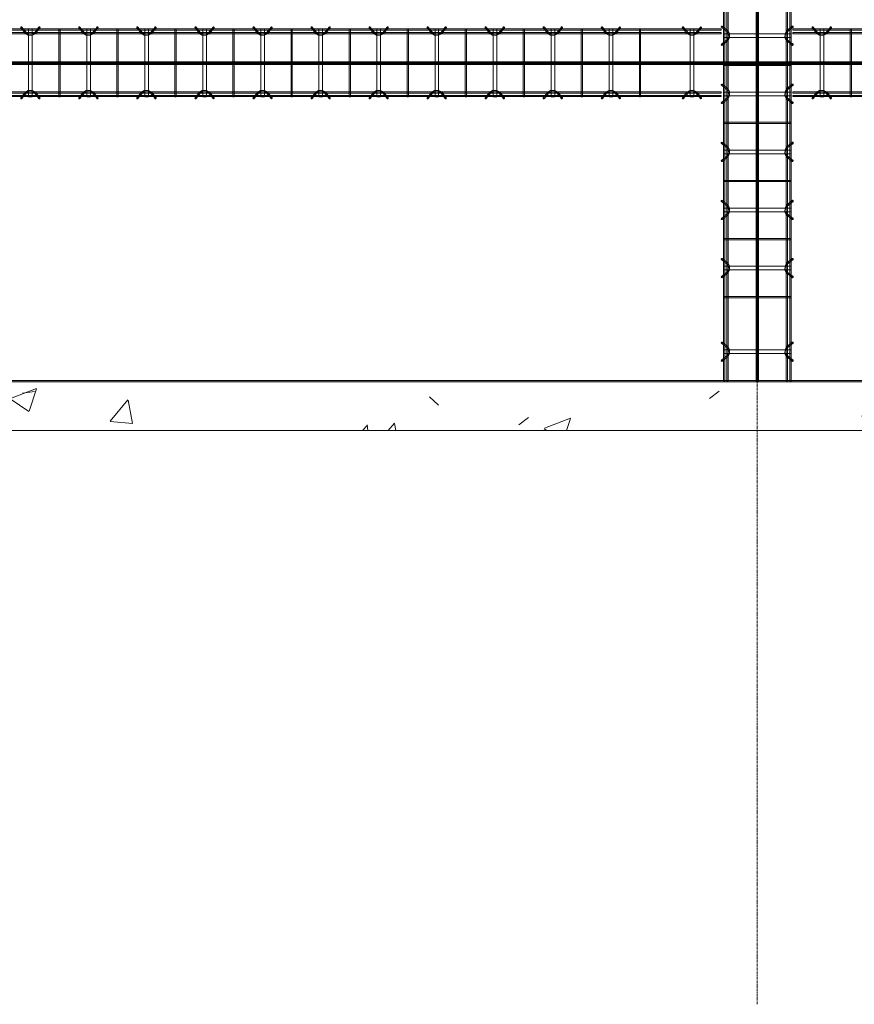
# Model space of a CAD drawing. Header units: inches. Extents: x -4136 to 1945, y -6639 to 12387.
# Tile 301 of 656: x -3307 to -3134, y 9773 to 9976. Entities that reach past the tile are written whole.
import ezdxf

# ---------------------------------------------------------------- set-up
doc = ezdxf.new("R2010")
doc.units = ezdxf.units.IN
doc.header["$MEASUREMENT"] = 0
doc.linetypes.add('Línea de rejilla', pattern=[0.875, 0.5, -0.125, 0.125, -0.125])
for name, color, linetype, lineweight in [('A-GENM', 7, 'Continuous', 9), ('A-WALL-PATT', 7, 'Continuous', 18), ('S-BEAM', 7, 'Continuous', 9), ('S-FNDN', 7, 'Continuous', 9), ('S-GRID', 7, 'Continuous', 9)]:
    doc.layers.add(name, color=color, linetype=linetype, lineweight=lineweight)

# ---------------------------------------------------------------- blocks, each defined once
blk = doc.blocks.new('Dowel bar assembly - Dowel bar assembly-673744-SLAB ON GROUND JOINTS')
at = {"layer": 'S-BEAM', "color": 253, "true_color": 0xaaaaaa}
for p, q in [((172.02, 2.23), (172.97, 1.03)), ((173.18, 1.19), (172.23, 2.39)), ((175.76, 2.39), (174.81, 1.19)), ((175.01, 1.03), (175.96, 2.23)), ((184.02, 2.23), (184.97, 1.03)), ((185.18, 1.19), (184.23, 2.39)), ((187.76, 2.39), (186.81, 1.19)), ((187.01, 1.03), (187.96, 2.23)), ((196.02, 2.23), (196.97, 1.03)), ((197.18, 1.19), (196.23, 2.39)), ((199.76, 2.39), (198.81, 1.19)), ((199.01, 1.03), (199.96, 2.23)), ((208.02, 2.23), (208.97, 1.03)), ((209.18, 1.19), (208.23, 2.39)), ((211.76, 2.39), (210.81, 1.19)), ((211.01, 1.03), (211.96, 2.23)), ((220.02, 2.23), (220.97, 1.03)), ((221.18, 1.19), (220.23, 2.39)), ((223.76, 2.39), (222.81, 1.19)), ((223.01, 1.03), (223.96, 2.23)), ((237.31, 2.23), (238.26, 1.03)), ((238.46, 1.19), (237.51, 2.39)), ((241.04, 2.39), (240.09, 1.19)), ((240.3, 1.03), (241.25, 2.23)), ((245.28, 1.98), (0, 1.98)), ((0, 1.72), (245.28, 1.72)), ((245.28, 1.25), (0, 1.25)), ((0, 0.99), (245.28, 0.99)), ((173.63, 1.99), (173.63, -12.01)), ((174.38, 1.99), (173.63, 1.99)), ((173.63, 1.99), (174.38, 1.99)), ((174.38, -12.01), (174.38, 1.99)), ((179.87, 1.99), (179.87, -12.01)), ((180.13, 1.99), (179.87, 1.99)), ((179.87, 1.99), (180.13, 1.99)), ((180.13, -12.01), (180.13, 1.99)), ((185.63, 1.99), (185.63, -12.01)), ((186.38, 1.99), (185.63, 1.99)), ((185.63, 1.99), (186.38, 1.99)), ((186.38, -12.01), (186.38, 1.99)), ((191.87, 1.99), (191.87, -12.01)), ((192.13, 1.99), (191.87, 1.99)), ((191.87, 1.99), (192.13, 1.99)), ((192.13, -12.01), (192.13, 1.99)), ((197.63, 1.99), (197.63, -12.01)), ((198.38, 1.99), (197.63, 1.99)), ((197.63, 1.99), (198.38, 1.99)), ((198.38, -12.01), (198.38, 1.99)), ((203.87, 1.99), (203.87, -12.01)), ((204.13, 1.99), (203.87, 1.99)), ((203.87, 1.99), (204.13, 1.99)), ((204.13, -12.01), (204.13, 1.99)), ((209.63, 1.99), (209.63, -12.01)), ((210.38, 1.99), (209.63, 1.99)), ((209.63, 1.99), (210.38, 1.99)), ((210.38, -12.01), (210.38, 1.99)), ((215.87, 1.99), (215.87, -12.01)), ((216.13, 1.99), (215.87, 1.99)), ((215.87, 1.99), (216.13, 1.99)), ((216.13, -12.01), (216.13, 1.99)), ((221.63, 1.99), (221.63, -12.01)), ((222.38, 1.99), (221.63, 1.99)), ((221.63, 1.99), (222.38, 1.99)), ((222.38, -12.01), (222.38, 1.99)), ((227.87, 1.99), (227.87, -12.01)), ((228.13, 1.99), (227.87, 1.99)), ((227.87, 1.99), (228.13, 1.99)), ((228.13, -12.01), (228.13, 1.99)), ((238.91, 1.99), (238.91, -12.01)), ((239.66, 1.99), (238.91, 1.99)), ((238.91, 1.99), (239.66, 1.99)), ((239.66, -12.01), (239.66, 1.99)), ((245.28, 1.98), (245.28, 1.72)), ((245.28, 1.72), (245.28, 1.98)), ((245.28, 0.99), (245.28, 1.25)), ((245.28, 1.25), (245.28, 0.99)), ((245.28, -11.01), (0, -11.01)), ((0, -11.27), (245.28, -11.27)), ((245.28, -11.74), (0, -11.74)), ((0, -12), (245.28, -12)), ((172.97, -11.05), (172.02, -12.25)), ((172.23, -12.41), (173.18, -11.21)), ((174.38, -12.01), (173.63, -12.01)), ((173.63, -12.01), (174.38, -12.01)), ((174.81, -11.21), (175.76, -12.41)), ((175.96, -12.25), (175.01, -11.05)), ((180.13, -12.01), (179.87, -12.01)), ((179.87, -12.01), (180.13, -12.01)), ((184.97, -11.05), (184.02, -12.25)), ((184.23, -12.41), (185.18, -11.21)), ((186.38, -12.01), (185.63, -12.01)), ((185.63, -12.01), (186.38, -12.01)), ((186.81, -11.21), (187.76, -12.41)), ((187.96, -12.25), (187.01, -11.05)), ((192.13, -12.01), (191.87, -12.01)), ((191.87, -12.01), (192.13, -12.01)), ((196.97, -11.05), (196.02, -12.25)), ((196.23, -12.41), (197.18, -11.21)), ((198.38, -12.01), (197.63, -12.01)), ((197.63, -12.01), (198.38, -12.01)), ((198.81, -11.21), (199.76, -12.41)), ((199.96, -12.25), (199.01, -11.05)), ((204.13, -12.01), (203.87, -12.01)), ((203.87, -12.01), (204.13, -12.01)), ((208.97, -11.05), (208.02, -12.25)), ((208.23, -12.41), (209.18, -11.21)), ((210.38, -12.01), (209.63, -12.01)), ((209.63, -12.01), (210.38, -12.01)), ((210.81, -11.21), (211.76, -12.41)), ((211.96, -12.25), (211.01, -11.05)), ((216.13, -12.01), (215.87, -12.01)), ((215.87, -12.01), (216.13, -12.01)), ((220.97, -11.05), (220.02, -12.25)), ((220.23, -12.41), (221.18, -11.21)), ((222.38, -12.01), (221.63, -12.01)), ((221.63, -12.01), (222.38, -12.01)), ((222.81, -11.21), (223.76, -12.41)), ((223.96, -12.25), (223.01, -11.05)), ((228.13, -12.01), (227.87, -12.01)), ((227.87, -12.01), (228.13, -12.01)), ((238.26, -11.05), (237.31, -12.25)), ((237.51, -12.41), (238.46, -11.21)), ((239.66, -12.01), (238.91, -12.01)), ((238.91, -12.01), (239.66, -12.01)), ((240.09, -11.21), (241.04, -12.41)), ((241.25, -12.25), (240.3, -11.05)), ((245.28, -11.27), (245.28, -11.01)), ((245.28, -11.01), (245.28, -11.27)), ((245.28, -12), (245.28, -11.74)), ((245.28, -11.74), (245.28, -12))]:
    blk.add_line(p, q, dxfattribs=at)
at = {"layer": 'S-BEAM', "color": 253, "true_color": 0xaaaaaa, "flags": 128}
for points in [[(172.97, 1.03), (173.53, 0.73), (174.39, 0.72), (174.97, 0.99), (175.01, 1.03)], [(173.18, 1.19), (173.62, 0.97), (174.38, 0.98), (174.81, 1.19)], [(184.97, 1.03), (185.53, 0.73), (186.39, 0.72), (186.97, 0.99), (187.01, 1.03)], [(185.18, 1.19), (185.62, 0.97), (186.38, 0.98), (186.81, 1.19)], [(196.97, 1.03), (197.53, 0.73), (198.39, 0.72), (198.97, 0.99), (199.01, 1.03)], [(197.18, 1.19), (197.62, 0.97), (198.38, 0.98), (198.81, 1.19)], [(208.97, 1.03), (209.53, 0.73), (210.39, 0.72), (210.97, 0.99), (211.01, 1.03)], [(209.18, 1.19), (209.62, 0.97), (210.38, 0.98), (210.81, 1.19)], [(220.97, 1.03), (221.53, 0.73), (222.39, 0.72), (222.97, 0.99), (223.01, 1.03)], [(221.18, 1.19), (221.62, 0.97), (222.38, 0.98), (222.81, 1.19)], [(238.26, 1.03), (238.81, 0.73), (239.67, 0.72), (240.26, 0.99), (240.3, 1.03)], [(238.46, 1.19), (238.91, 0.97), (239.67, 0.98), (240.09, 1.19)], [(172.97, -11.05), (173.53, -10.75), (174.39, -10.74), (174.97, -11.01), (175.01, -11.05)], [(173.18, -11.21), (173.62, -10.99), (174.38, -11), (174.81, -11.21)], [(184.97, -11.05), (185.53, -10.75), (186.39, -10.74), (186.97, -11.01), (187.01, -11.05)], [(185.18, -11.21), (185.62, -10.99), (186.38, -11), (186.81, -11.21)], [(196.97, -11.05), (197.53, -10.75), (198.39, -10.74), (198.97, -11.01), (199.01, -11.05)], [(197.18, -11.21), (197.62, -10.99), (198.38, -11), (198.81, -11.21)], [(208.97, -11.05), (209.53, -10.75), (210.39, -10.74), (210.97, -11.01), (211.01, -11.05)], [(209.18, -11.21), (209.62, -10.99), (210.38, -11), (210.81, -11.21)], [(220.97, -11.05), (221.53, -10.75), (222.39, -10.74), (222.97, -11.01), (223.01, -11.05)], [(221.18, -11.21), (221.62, -10.99), (222.38, -11), (222.81, -11.21)], [(238.26, -11.05), (238.81, -10.75), (239.67, -10.74), (240.26, -11.01), (240.3, -11.05)], [(238.46, -11.21), (238.91, -10.99), (239.67, -11), (240.09, -11.21)]]:
    blk.add_lwpolyline(points, dxfattribs=at)
at = {"layer": 'S-BEAM', "color": 253, "true_color": 0xaaaaaa}
for centre, major_axis, start_param, end_param in [((172.12, 2.31), (0.101, 0.08), 5.709265, 8.850858), ((172.12, 2.31), (0.101, 0.08), 2.567673, 5.709265), ((175.86, 2.31), (-0.101, 0.08), 3.715513, 6.857105), ((175.86, 2.31), (-0.101, 0.08), 0.57392, 3.715513), ((184.12, 2.31), (0.101, 0.08), 5.709265, 8.850858), ((184.12, 2.31), (0.101, 0.08), 2.567673, 5.709265), ((187.86, 2.31), (-0.101, 0.08), 3.715513, 6.857105), ((187.86, 2.31), (-0.101, 0.08), 0.57392, 3.715513), ((196.12, 2.31), (0.101, 0.08), 5.709265, 8.850858), ((196.12, 2.31), (0.101, 0.08), 2.567673, 5.709265), ((199.86, 2.31), (-0.101, 0.08), 3.715513, 6.857105), ((199.86, 2.31), (-0.101, 0.08), 0.57392, 3.715513), ((208.12, 2.31), (0.101, 0.08), 5.709265, 8.850858), ((208.12, 2.31), (0.101, 0.08), 2.567673, 5.709265), ((211.86, 2.31), (-0.101, 0.08), 3.715513, 6.857105), ((211.86, 2.31), (-0.101, 0.08), 0.57392, 3.715513), ((220.12, 2.31), (0.101, 0.08), 5.709265, 8.850858), ((220.12, 2.31), (0.101, 0.08), 2.567673, 5.709265), ((223.86, 2.31), (-0.101, 0.08), 3.715513, 6.857105), ((223.86, 2.31), (-0.101, 0.08), 0.57392, 3.715513), ((237.41, 2.31), (0.101, 0.08), 5.709265, 8.850858), ((237.41, 2.31), (0.101, 0.08), 2.567673, 5.709265), ((241.15, 2.31), (-0.101, 0.08), 3.715513, 6.857105), ((241.15, 2.31), (-0.101, 0.08), 0.57392, 3.715513), ((172.12, -12.33), (-0.101, 0.08), 3.715513, 6.857105), ((172.12, -12.33), (-0.101, 0.08), 0.57392, 3.715513), ((175.86, -12.33), (0.101, 0.08), 5.709265, 8.850858), ((175.86, -12.33), (0.101, 0.08), 2.567673, 5.709265), ((184.12, -12.33), (-0.101, 0.08), 3.715513, 6.857105), ((184.12, -12.33), (-0.101, 0.08), 0.57392, 3.715513), ((187.86, -12.33), (0.101, 0.08), 5.709265, 8.850858), ((187.86, -12.33), (0.101, 0.08), 2.567673, 5.709265), ((196.12, -12.33), (-0.101, 0.08), 3.715513, 6.857105), ((196.12, -12.33), (-0.101, 0.08), 0.57392, 3.715513), ((199.86, -12.33), (0.101, 0.08), 5.709265, 8.850858), ((199.86, -12.33), (0.101, 0.08), 2.567673, 5.709265), ((208.12, -12.33), (-0.101, 0.08), 3.715513, 6.857105), ((208.12, -12.33), (-0.101, 0.08), 0.57392, 3.715513), ((211.86, -12.33), (0.101, 0.08), 5.709265, 8.850858), ((211.86, -12.33), (0.101, 0.08), 2.567673, 5.709265), ((220.12, -12.33), (-0.101, 0.08), 3.715513, 6.857105), ((220.12, -12.33), (-0.101, 0.08), 0.57392, 3.715513), ((223.86, -12.33), (0.101, 0.08), 5.709265, 8.850858), ((223.86, -12.33), (0.101, 0.08), 2.567673, 5.709265), ((237.41, -12.33), (-0.101, 0.08), 3.715513, 6.857105), ((237.41, -12.33), (-0.101, 0.08), 0.57392, 3.715513), ((241.15, -12.33), (0.101, 0.08), 5.709265, 8.850858), ((241.15, -12.33), (0.101, 0.08), 2.567673, 5.709265)]:
    blk.add_ellipse(centre, major_axis=major_axis, ratio=0.816528, start_param=start_param, end_param=end_param, dxfattribs=at)
blk = doc.blocks.new('Dowel bar assembly - Dowel bar assembly-674226-SLAB ON GROUND JOINTS')
at = {"layer": 'S-BEAM', "color": 253, "true_color": 0xaaaaaa}
for p, q in [((4.02, 2.23), (4.97, 1.03)), ((5.18, 1.19), (4.23, 2.39)), ((7.76, 2.39), (6.81, 1.19)), ((7.01, 1.03), (7.96, 2.23)), ((16.02, 2.23), (16.97, 1.03)), ((17.18, 1.19), (16.23, 2.39)), ((19.76, 2.39), (18.81, 1.19)), ((19.01, 1.03), (19.96, 2.23)), ((28.02, 2.23), (28.97, 1.03)), ((29.18, 1.19), (28.23, 2.39)), ((31.76, 2.39), (30.81, 1.19)), ((31.01, 1.03), (31.96, 2.23)), ((40.02, 2.23), (40.97, 1.03)), ((41.18, 1.19), (40.23, 2.39)), ((43.76, 2.39), (42.81, 1.19)), ((43.01, 1.03), (43.96, 2.23)), ((52.02, 2.23), (52.97, 1.03)), ((53.18, 1.19), (52.23, 2.39)), ((55.76, 2.39), (54.81, 1.19)), ((55.01, 1.03), (55.96, 2.23)), ((64.02, 2.23), (64.97, 1.03)), ((65.18, 1.19), (64.23, 2.39)), ((67.76, 2.39), (66.81, 1.19)), ((67.01, 1.03), (67.96, 2.23)), ((76.02, 2.23), (76.97, 1.03)), ((77.18, 1.19), (76.23, 2.39)), ((79.76, 2.39), (78.81, 1.19)), ((79.01, 1.03), (79.96, 2.23)), ((88.02, 2.23), (88.97, 1.03)), ((89.18, 1.19), (88.23, 2.39)), ((91.76, 2.39), (90.81, 1.19)), ((91.01, 1.03), (91.96, 2.23)), ((100.02, 2.23), (100.97, 1.03)), ((101.18, 1.19), (100.23, 2.39)), ((103.76, 2.39), (102.81, 1.19)), ((103.01, 1.03), (103.96, 2.23)), ((112.02, 2.23), (112.97, 1.03)), ((113.18, 1.19), (112.23, 2.39)), ((115.76, 2.39), (114.81, 1.19)), ((115.01, 1.03), (115.96, 2.23)), ((124.02, 2.23), (124.97, 1.03)), ((125.18, 1.19), (124.23, 2.39)), ((127.76, 2.39), (126.81, 1.19)), ((127.01, 1.03), (127.96, 2.23)), ((140.77, 2.23), (141.72, 1.03)), ((141.93, 1.19), (140.98, 2.39)), ((144.51, 2.39), (143.56, 1.19)), ((143.76, 1.03), (144.71, 2.23)), ((148.75, 1.98), (0, 1.98)), ((0, 1.98), (0, 1.72)), ((0, 1.72), (0, 1.98)), ((0, 1.72), (148.75, 1.72)), ((148.75, 1.25), (0, 1.25)), ((0, 0.99), (0, 1.25)), ((0, 1.25), (0, 0.99)), ((0, 0.99), (148.75, 0.99)), ((5.63, 1.99), (5.63, -12.01)), ((6.38, 1.99), (5.63, 1.99)), ((5.63, 1.99), (6.38, 1.99)), ((6.38, -12.01), (6.38, 1.99)), ((11.87, 1.99), (11.87, -12.01)), ((12.13, 1.99), (11.87, 1.99)), ((11.87, 1.99), (12.13, 1.99)), ((12.13, -12.01), (12.13, 1.99)), ((17.63, 1.99), (17.63, -12.01)), ((18.38, 1.99), (17.63, 1.99)), ((17.63, 1.99), (18.38, 1.99)), ((18.38, -12.01), (18.38, 1.99)), ((23.87, 1.99), (23.87, -12.01)), ((24.13, 1.99), (23.87, 1.99)), ((23.87, 1.99), (24.13, 1.99)), ((24.13, -12.01), (24.13, 1.99)), ((29.63, 1.99), (29.63, -12.01)), ((30.38, 1.99), (29.63, 1.99)), ((29.63, 1.99), (30.38, 1.99)), ((30.38, -12.01), (30.38, 1.99)), ((35.87, 1.99), (35.87, -12.01)), ((36.13, 1.99), (35.87, 1.99)), ((35.87, 1.99), (36.13, 1.99)), ((36.13, -12.01), (36.13, 1.99)), ((41.63, 1.99), (41.63, -12.01)), ((42.38, 1.99), (41.63, 1.99)), ((41.63, 1.99), (42.38, 1.99)), ((42.38, -12.01), (42.38, 1.99)), ((47.87, 1.99), (47.87, -12.01)), ((48.13, 1.99), (47.87, 1.99)), ((47.87, 1.99), (48.13, 1.99)), ((48.13, -12.01), (48.13, 1.99)), ((53.63, 1.99), (53.63, -12.01)), ((54.38, 1.99), (53.63, 1.99)), ((53.63, 1.99), (54.38, 1.99)), ((54.38, -12.01), (54.38, 1.99)), ((59.87, 1.99), (59.87, -12.01)), ((60.13, 1.99), (59.87, 1.99)), ((59.87, 1.99), (60.13, 1.99)), ((60.13, -12.01), (60.13, 1.99)), ((65.63, 1.99), (65.63, -12.01)), ((66.38, 1.99), (65.63, 1.99)), ((65.63, 1.99), (66.38, 1.99)), ((66.38, -12.01), (66.38, 1.99)), ((71.87, 1.99), (71.87, -12.01)), ((72.13, 1.99), (71.87, 1.99)), ((71.87, 1.99), (72.13, 1.99)), ((72.13, -12.01), (72.13, 1.99)), ((77.63, 1.99), (77.63, -12.01)), ((78.38, 1.99), (77.63, 1.99)), ((77.63, 1.99), (78.38, 1.99)), ((78.38, -12.01), (78.38, 1.99)), ((83.87, 1.99), (83.87, -12.01)), ((84.13, 1.99), (83.87, 1.99)), ((83.87, 1.99), (84.13, 1.99)), ((84.13, -12.01), (84.13, 1.99)), ((89.63, 1.99), (89.63, -12.01)), ((90.38, 1.99), (89.63, 1.99)), ((89.63, 1.99), (90.38, 1.99)), ((90.38, -12.01), (90.38, 1.99)), ((95.87, 1.99), (95.87, -12.01)), ((96.13, 1.99), (95.87, 1.99)), ((95.87, 1.99), (96.13, 1.99)), ((96.13, -12.01), (96.13, 1.99)), ((101.63, 1.99), (101.63, -12.01)), ((102.38, 1.99), (101.63, 1.99)), ((101.63, 1.99), (102.38, 1.99)), ((102.38, -12.01), (102.38, 1.99)), ((107.87, 1.99), (107.87, -12.01)), ((108.13, 1.99), (107.87, 1.99)), ((107.87, 1.99), (108.13, 1.99)), ((108.13, -12.01), (108.13, 1.99)), ((113.63, 1.99), (113.63, -12.01)), ((114.38, 1.99), (113.63, 1.99)), ((113.63, 1.99), (114.38, 1.99)), ((114.38, -12.01), (114.38, 1.99)), ((119.87, 1.99), (119.87, -12.01)), ((120.13, 1.99), (119.87, 1.99)), ((119.87, 1.99), (120.13, 1.99)), ((120.13, -12.01), (120.13, 1.99)), ((125.63, 1.99), (125.63, -12.01)), ((126.38, 1.99), (125.63, 1.99)), ((125.63, 1.99), (126.38, 1.99)), ((126.38, -12.01), (126.38, 1.99)), ((131.87, 1.99), (131.87, -12.01)), ((132.13, 1.99), (131.87, 1.99)), ((131.87, 1.99), (132.13, 1.99)), ((132.13, -12.01), (132.13, 1.99)), ((142.38, 1.99), (142.38, -12.01)), ((143.13, 1.99), (142.38, 1.99)), ((142.38, 1.99), (143.13, 1.99)), ((143.13, -12.01), (143.13, 1.99)), ((148.75, 1.98), (148.75, 1.72)), ((148.75, 1.72), (148.75, 1.98)), ((148.75, 0.99), (148.75, 1.25)), ((148.75, 1.25), (148.75, 0.99)), ((148.75, -11.01), (0, -11.01)), ((0, -11.27), (0, -11.01)), ((0, -11.01), (0, -11.27)), ((0, -11.27), (148.75, -11.27)), ((148.75, -11.74), (0, -11.74)), ((0, -12), (0, -11.74)), ((0, -11.74), (0, -12)), ((0, -12), (148.75, -12)), ((4.97, -11.05), (4.02, -12.25)), ((4.23, -12.41), (5.18, -11.21)), ((6.38, -12.01), (5.63, -12.01)), ((5.63, -12.01), (6.38, -12.01)), ((6.81, -11.21), (7.76, -12.41)), ((7.96, -12.25), (7.01, -11.05)), ((12.13, -12.01), (11.87, -12.01)), ((11.87, -12.01), (12.13, -12.01)), ((16.97, -11.05), (16.02, -12.25)), ((16.23, -12.41), (17.18, -11.21)), ((18.38, -12.01), (17.63, -12.01)), ((17.63, -12.01), (18.38, -12.01)), ((18.81, -11.21), (19.76, -12.41)), ((19.96, -12.25), (19.01, -11.05)), ((24.13, -12.01), (23.87, -12.01)), ((23.87, -12.01), (24.13, -12.01)), ((28.97, -11.05), (28.02, -12.25)), ((28.23, -12.41), (29.18, -11.21)), ((30.38, -12.01), (29.63, -12.01)), ((29.63, -12.01), (30.38, -12.01)), ((30.81, -11.21), (31.76, -12.41)), ((31.96, -12.25), (31.01, -11.05)), ((36.13, -12.01), (35.87, -12.01)), ((35.87, -12.01), (36.13, -12.01)), ((40.97, -11.05), (40.02, -12.25)), ((40.23, -12.41), (41.18, -11.21)), ((42.38, -12.01), (41.63, -12.01)), ((41.63, -12.01), (42.38, -12.01)), ((42.81, -11.21), (43.76, -12.41)), ((43.96, -12.25), (43.01, -11.05)), ((48.13, -12.01), (47.87, -12.01)), ((47.87, -12.01), (48.13, -12.01)), ((52.97, -11.05), (52.02, -12.25)), ((52.23, -12.41), (53.18, -11.21)), ((54.38, -12.01), (53.63, -12.01)), ((53.63, -12.01), (54.38, -12.01)), ((54.81, -11.21), (55.76, -12.41)), ((55.96, -12.25), (55.01, -11.05)), ((60.13, -12.01), (59.87, -12.01)), ((59.87, -12.01), (60.13, -12.01)), ((64.97, -11.05), (64.02, -12.25)), ((64.23, -12.41), (65.18, -11.21)), ((66.38, -12.01), (65.63, -12.01)), ((65.63, -12.01), (66.38, -12.01)), ((66.81, -11.21), (67.76, -12.41)), ((67.96, -12.25), (67.01, -11.05)), ((72.13, -12.01), (71.87, -12.01)), ((71.87, -12.01), (72.13, -12.01)), ((76.97, -11.05), (76.02, -12.25)), ((76.23, -12.41), (77.18, -11.21)), ((78.38, -12.01), (77.63, -12.01)), ((77.63, -12.01), (78.38, -12.01)), ((78.81, -11.21), (79.76, -12.41)), ((79.96, -12.25), (79.01, -11.05)), ((84.13, -12.01), (83.87, -12.01)), ((83.87, -12.01), (84.13, -12.01)), ((88.97, -11.05), (88.02, -12.25)), ((88.23, -12.41), (89.18, -11.21)), ((90.38, -12.01), (89.63, -12.01)), ((89.63, -12.01), (90.38, -12.01)), ((90.81, -11.21), (91.76, -12.41)), ((91.96, -12.25), (91.01, -11.05)), ((96.13, -12.01), (95.87, -12.01)), ((95.87, -12.01), (96.13, -12.01)), ((100.97, -11.05), (100.02, -12.25)), ((100.23, -12.41), (101.18, -11.21)), ((102.38, -12.01), (101.63, -12.01)), ((101.63, -12.01), (102.38, -12.01)), ((102.81, -11.21), (103.76, -12.41)), ((103.96, -12.25), (103.01, -11.05)), ((108.13, -12.01), (107.87, -12.01)), ((107.87, -12.01), (108.13, -12.01)), ((112.97, -11.05), (112.02, -12.25)), ((112.23, -12.41), (113.18, -11.21)), ((114.38, -12.01), (113.63, -12.01)), ((113.63, -12.01), (114.38, -12.01)), ((114.81, -11.21), (115.76, -12.41)), ((115.96, -12.25), (115.01, -11.05)), ((120.13, -12.01), (119.87, -12.01)), ((119.87, -12.01), (120.13, -12.01)), ((124.97, -11.05), (124.02, -12.25)), ((124.23, -12.41), (125.18, -11.21)), ((126.38, -12.01), (125.63, -12.01)), ((125.63, -12.01), (126.38, -12.01)), ((126.81, -11.21), (127.76, -12.41)), ((127.96, -12.25), (127.01, -11.05)), ((132.13, -12.01), (131.87, -12.01)), ((131.87, -12.01), (132.13, -12.01)), ((141.72, -11.05), (140.77, -12.25)), ((140.98, -12.41), (141.93, -11.21)), ((143.13, -12.01), (142.38, -12.01)), ((142.38, -12.01), (143.13, -12.01)), ((143.56, -11.21), (144.51, -12.41)), ((144.71, -12.25), (143.76, -11.05)), ((148.75, -11.27), (148.75, -11.01)), ((148.75, -11.01), (148.75, -11.27)), ((148.75, -12), (148.75, -11.74)), ((148.75, -11.74), (148.75, -12))]:
    blk.add_line(p, q, dxfattribs=at)
at = {"layer": 'S-BEAM', "color": 253, "true_color": 0xaaaaaa, "flags": 128}
for points in [[(4.97, 1.03), (5.53, 0.73), (6.39, 0.72), (6.97, 0.99), (7.01, 1.03)], [(5.18, 1.19), (5.62, 0.97), (6.38, 0.98), (6.81, 1.19)], [(16.97, 1.03), (17.53, 0.73), (18.39, 0.72), (18.97, 0.99), (19.01, 1.03)], [(17.18, 1.19), (17.62, 0.97), (18.38, 0.98), (18.81, 1.19)], [(28.97, 1.03), (29.53, 0.73), (30.39, 0.72), (30.97, 0.99), (31.01, 1.03)], [(29.18, 1.19), (29.62, 0.97), (30.38, 0.98), (30.81, 1.19)], [(40.97, 1.03), (41.53, 0.73), (42.39, 0.72), (42.97, 0.99), (43.01, 1.03)], [(41.18, 1.19), (41.62, 0.97), (42.38, 0.98), (42.81, 1.19)], [(52.97, 1.03), (53.53, 0.73), (54.39, 0.72), (54.97, 0.99), (55.01, 1.03)], [(53.18, 1.19), (53.62, 0.97), (54.38, 0.98), (54.81, 1.19)], [(64.97, 1.03), (65.53, 0.73), (66.39, 0.72), (66.97, 0.99), (67.01, 1.03)], [(65.18, 1.19), (65.62, 0.97), (66.38, 0.98), (66.81, 1.19)], [(76.97, 1.03), (77.53, 0.73), (78.39, 0.72), (78.97, 0.99), (79.01, 1.03)], [(77.18, 1.19), (77.62, 0.97), (78.38, 0.98), (78.81, 1.19)], [(88.97, 1.03), (89.53, 0.73), (90.39, 0.72), (90.97, 0.99), (91.01, 1.03)], [(89.18, 1.19), (89.62, 0.97), (90.38, 0.98), (90.81, 1.19)], [(100.97, 1.03), (101.53, 0.73), (102.39, 0.72), (102.97, 0.99), (103.01, 1.03)], [(101.18, 1.19), (101.62, 0.97), (102.38, 0.98), (102.81, 1.19)], [(112.97, 1.03), (113.53, 0.73), (114.39, 0.72), (114.97, 0.99), (115.01, 1.03)], [(113.18, 1.19), (113.62, 0.97), (114.38, 0.98), (114.81, 1.19)], [(124.97, 1.03), (125.53, 0.73), (126.39, 0.72), (126.97, 0.99), (127.01, 1.03)], [(125.18, 1.19), (125.62, 0.97), (126.38, 0.98), (126.81, 1.19)], [(141.72, 1.03), (142.28, 0.73), (143.14, 0.72), (143.72, 0.99), (143.76, 1.03)], [(141.93, 1.19), (142.37, 0.97), (143.13, 0.98), (143.56, 1.19)], [(4.97, -11.05), (5.53, -10.75), (6.39, -10.74), (6.97, -11.01), (7.01, -11.05)], [(5.18, -11.21), (5.62, -10.99), (6.38, -11), (6.81, -11.21)], [(16.97, -11.05), (17.53, -10.75), (18.39, -10.74), (18.97, -11.01), (19.01, -11.05)], [(17.18, -11.21), (17.62, -10.99), (18.38, -11), (18.81, -11.21)], [(28.97, -11.05), (29.53, -10.75), (30.39, -10.74), (30.97, -11.01), (31.01, -11.05)], [(29.18, -11.21), (29.62, -10.99), (30.38, -11), (30.81, -11.21)], [(40.97, -11.05), (41.53, -10.75), (42.39, -10.74), (42.97, -11.01), (43.01, -11.05)], [(41.18, -11.21), (41.62, -10.99), (42.38, -11), (42.81, -11.21)], [(52.97, -11.05), (53.53, -10.75), (54.39, -10.74), (54.97, -11.01), (55.01, -11.05)], [(53.18, -11.21), (53.62, -10.99), (54.38, -11), (54.81, -11.21)], [(64.97, -11.05), (65.53, -10.75), (66.39, -10.74), (66.97, -11.01), (67.01, -11.05)], [(65.18, -11.21), (65.62, -10.99), (66.38, -11), (66.81, -11.21)], [(76.97, -11.05), (77.53, -10.75), (78.39, -10.74), (78.97, -11.01), (79.01, -11.05)], [(77.18, -11.21), (77.62, -10.99), (78.38, -11), (78.81, -11.21)], [(88.97, -11.05), (89.53, -10.75), (90.39, -10.74), (90.97, -11.01), (91.01, -11.05)], [(89.18, -11.21), (89.62, -10.99), (90.38, -11), (90.81, -11.21)], [(100.97, -11.05), (101.53, -10.75), (102.39, -10.74), (102.97, -11.01), (103.01, -11.05)], [(101.18, -11.21), (101.62, -10.99), (102.38, -11), (102.81, -11.21)], [(112.97, -11.05), (113.53, -10.75), (114.39, -10.74), (114.97, -11.01), (115.01, -11.05)], [(113.18, -11.21), (113.62, -10.99), (114.38, -11), (114.81, -11.21)], [(124.97, -11.05), (125.53, -10.75), (126.39, -10.74), (126.97, -11.01), (127.01, -11.05)], [(125.18, -11.21), (125.62, -10.99), (126.38, -11), (126.81, -11.21)], [(141.72, -11.05), (142.28, -10.75), (143.14, -10.74), (143.72, -11.01), (143.76, -11.05)], [(141.93, -11.21), (142.37, -10.99), (143.13, -11), (143.56, -11.21)]]:
    blk.add_lwpolyline(points, dxfattribs=at)
at = {"layer": 'S-BEAM', "color": 253, "true_color": 0xaaaaaa}
for centre, major_axis, start_param, end_param in [((4.12, 2.31), (0.101, 0.08), 5.709265, 8.850858), ((4.12, 2.31), (0.101, 0.08), 2.567673, 5.709265), ((7.86, 2.31), (-0.101, 0.08), 3.715513, 6.857105), ((7.86, 2.31), (-0.101, 0.08), 0.57392, 3.715513), ((16.12, 2.31), (0.101, 0.08), 5.709265, 8.850858), ((16.12, 2.31), (0.101, 0.08), 2.567673, 5.709265), ((19.86, 2.31), (-0.101, 0.08), 3.715513, 6.857105), ((19.86, 2.31), (-0.101, 0.08), 0.57392, 3.715513), ((28.12, 2.31), (0.101, 0.08), 5.709265, 8.850858), ((28.12, 2.31), (0.101, 0.08), 2.567673, 5.709265), ((31.86, 2.31), (-0.101, 0.08), 3.715513, 6.857105), ((31.86, 2.31), (-0.101, 0.08), 0.57392, 3.715513), ((40.12, 2.31), (0.101, 0.08), 5.709265, 8.850858), ((40.12, 2.31), (0.101, 0.08), 2.567673, 5.709265), ((43.86, 2.31), (-0.101, 0.08), 3.715513, 6.857105), ((43.86, 2.31), (-0.101, 0.08), 0.57392, 3.715513), ((52.12, 2.31), (0.101, 0.08), 5.709265, 8.850858), ((52.12, 2.31), (0.101, 0.08), 2.567673, 5.709265), ((55.86, 2.31), (-0.101, 0.08), 3.715513, 6.857105), ((55.86, 2.31), (-0.101, 0.08), 0.57392, 3.715513), ((64.12, 2.31), (0.101, 0.08), 5.709265, 8.850858), ((64.12, 2.31), (0.101, 0.08), 2.567673, 5.709265), ((67.86, 2.31), (-0.101, 0.08), 3.715513, 6.857105), ((67.86, 2.31), (-0.101, 0.08), 0.57392, 3.715513), ((76.12, 2.31), (0.101, 0.08), 5.709265, 8.850858), ((76.12, 2.31), (0.101, 0.08), 2.567673, 5.709265), ((79.86, 2.31), (-0.101, 0.08), 3.715513, 6.857105), ((79.86, 2.31), (-0.101, 0.08), 0.57392, 3.715513), ((88.12, 2.31), (0.101, 0.08), 5.709265, 8.850858), ((88.12, 2.31), (0.101, 0.08), 2.567673, 5.709265), ((91.86, 2.31), (-0.101, 0.08), 3.715513, 6.857105), ((91.86, 2.31), (-0.101, 0.08), 0.57392, 3.715513), ((100.12, 2.31), (0.101, 0.08), 5.709265, 8.850858), ((100.12, 2.31), (0.101, 0.08), 2.567673, 5.709265), ((103.86, 2.31), (-0.101, 0.08), 3.715513, 6.857105), ((103.86, 2.31), (-0.101, 0.08), 0.57392, 3.715513), ((112.12, 2.31), (0.101, 0.08), 5.709265, 8.850858), ((112.12, 2.31), (0.101, 0.08), 2.567673, 5.709265), ((115.86, 2.31), (-0.101, 0.08), 3.715513, 6.857105), ((115.86, 2.31), (-0.101, 0.08), 0.57392, 3.715513), ((124.12, 2.31), (0.101, 0.08), 5.709265, 8.850858), ((124.12, 2.31), (0.101, 0.08), 2.567673, 5.709265), ((127.86, 2.31), (-0.101, 0.08), 3.715513, 6.857105), ((127.86, 2.31), (-0.101, 0.08), 0.57392, 3.715513), ((140.87, 2.31), (0.101, 0.08), 5.709265, 8.850858), ((140.87, 2.31), (0.101, 0.08), 2.567673, 5.709265), ((144.61, 2.31), (-0.101, 0.08), 3.715513, 6.857105), ((144.61, 2.31), (-0.101, 0.08), 0.57392, 3.715513), ((4.12, -12.33), (-0.101, 0.08), 3.715513, 6.857105), ((4.12, -12.33), (-0.101, 0.08), 0.57392, 3.715513), ((7.86, -12.33), (0.101, 0.08), 5.709265, 8.850858), ((7.86, -12.33), (0.101, 0.08), 2.567673, 5.709265), ((16.12, -12.33), (-0.101, 0.08), 3.715513, 6.857105), ((16.12, -12.33), (-0.101, 0.08), 0.57392, 3.715513), ((19.86, -12.33), (0.101, 0.08), 5.709265, 8.850858), ((19.86, -12.33), (0.101, 0.08), 2.567673, 5.709265), ((28.12, -12.33), (-0.101, 0.08), 3.715513, 6.857105), ((28.12, -12.33), (-0.101, 0.08), 0.57392, 3.715513), ((31.86, -12.33), (0.101, 0.08), 5.709265, 8.850858), ((31.86, -12.33), (0.101, 0.08), 2.567673, 5.709265), ((40.12, -12.33), (-0.101, 0.08), 3.715513, 6.857105), ((40.12, -12.33), (-0.101, 0.08), 0.57392, 3.715513), ((43.86, -12.33), (0.101, 0.08), 5.709265, 8.850858), ((43.86, -12.33), (0.101, 0.08), 2.567673, 5.709265), ((52.12, -12.33), (-0.101, 0.08), 3.715513, 6.857105), ((52.12, -12.33), (-0.101, 0.08), 0.57392, 3.715513), ((55.86, -12.33), (0.101, 0.08), 5.709265, 8.850858), ((55.86, -12.33), (0.101, 0.08), 2.567673, 5.709265), ((64.12, -12.33), (-0.101, 0.08), 3.715513, 6.857105), ((64.12, -12.33), (-0.101, 0.08), 0.57392, 3.715513), ((67.86, -12.33), (0.101, 0.08), 5.709265, 8.850858), ((67.86, -12.33), (0.101, 0.08), 2.567673, 5.709265), ((76.12, -12.33), (-0.101, 0.08), 3.715513, 6.857105), ((76.12, -12.33), (-0.101, 0.08), 0.57392, 3.715513), ((79.86, -12.33), (0.101, 0.08), 5.709265, 8.850858), ((79.86, -12.33), (0.101, 0.08), 2.567673, 5.709265), ((88.12, -12.33), (-0.101, 0.08), 3.715513, 6.857105), ((88.12, -12.33), (-0.101, 0.08), 0.57392, 3.715513), ((91.86, -12.33), (0.101, 0.08), 5.709265, 8.850858), ((91.86, -12.33), (0.101, 0.08), 2.567673, 5.709265), ((100.12, -12.33), (-0.101, 0.08), 3.715513, 6.857105), ((100.12, -12.33), (-0.101, 0.08), 0.57392, 3.715513), ((103.86, -12.33), (0.101, 0.08), 5.709265, 8.850858), ((103.86, -12.33), (0.101, 0.08), 2.567673, 5.709265), ((112.12, -12.33), (-0.101, 0.08), 3.715513, 6.857105), ((112.12, -12.33), (-0.101, 0.08), 0.57392, 3.715513), ((115.86, -12.33), (0.101, 0.08), 5.709265, 8.850858), ((115.86, -12.33), (0.101, 0.08), 2.567673, 5.709265), ((124.12, -12.33), (-0.101, 0.08), 3.715513, 6.857105), ((124.12, -12.33), (-0.101, 0.08), 0.57392, 3.715513), ((127.86, -12.33), (0.101, 0.08), 5.709265, 8.850858), ((127.86, -12.33), (0.101, 0.08), 2.567673, 5.709265), ((140.87, -12.33), (-0.101, 0.08), 3.715513, 6.857105), ((140.87, -12.33), (-0.101, 0.08), 0.57392, 3.715513), ((144.61, -12.33), (0.101, 0.08), 5.709265, 8.850858), ((144.61, -12.33), (0.101, 0.08), 2.567673, 5.709265)]:
    blk.add_ellipse(centre, major_axis=major_axis, ratio=0.816528, start_param=start_param, end_param=end_param, dxfattribs=at)

msp = doc.modelspace()

# ---------------------------------------------------------------- hatches: boundary and pattern name
at = {"layer": 'A-GENM', "true_color": 0x0000ff}
for points in [[(-3154.15717, 10146.50785), (-3154.15717, 9901.50436), (-3154.15717, 9901.1894), (-3154.58036, 9901.1894), (-3154.58036, 9901.50436), (-3154.58036, 10146.50785)], [(-3154.52059, 9901.1894), (-3154.52059, 9901.50436), (-3154.52059, 10146.50785), (-3154.12689, 10146.50785), (-3154.12689, 9901.50436), (-3154.12689, 9901.1894)], [(-3154.15869, 10146.50785), (-3154.15869, 9901.50436), (-3154.15869, 9901.1894), (-3154.50273, 9901.1894), (-3154.50273, 9901.50436), (-3154.50273, 10146.50785)], [(-3154.07181, 10146.50785), (-3154.07181, 9901.50436), (-3154.07181, 9901.1894), (-3154.49348, 9901.1894), (-3154.49348, 9901.50436), (-3154.49348, 10146.50785)], [(-3154.2803, 10146.50785), (-3154.2803, 9901.50436), (-3154.2803, 9901.1894), (-3154.36718, 9901.1894), (-3154.36718, 9901.50436), (-3154.36718, 10146.50785)], [(-3154.07029, 10146.50785), (-3154.07029, 9901.50436), (-3154.07029, 9901.1894), (-3154.2803, 9901.1894), (-3154.2803, 9901.50436), (-3154.2803, 10146.50785)], [(-3819.32374, 9967.3272), (-1943.13624, 9967.3272), (-1943.13624, 9967.11719), (-3819.32374, 9967.11719)], [(-3819.32374, 9967.32568), (-1943.13624, 9967.32568), (-1943.13624, 9966.904), (-3819.32374, 9966.904)], [(-1943.13624, 9966.8769), (-3819.32374, 9966.8769), (-3819.32374, 9967.2706), (-1943.13624, 9967.2706)], [(-3819.32374, 9967.24032), (-1943.13624, 9967.24032), (-1943.13624, 9966.81712), (-3819.32374, 9966.81712)], [(-3819.32374, 9967.2388), (-1943.13624, 9967.2388), (-1943.13624, 9966.89476), (-3819.32374, 9966.89476)], [(-3819.32374, 9967.11719), (-1943.13624, 9967.11719), (-1943.13624, 9967.03031), (-3819.32374, 9967.03031)]]:
    msp.add_hatch(color=5, dxfattribs=at).paths.add_polyline_path(points, flags=0)
at = {"layer": 'A-GENM', "true_color": 0xff0000}
for points in [[(-3154.36718, 9901.1894), (-3154.48122, 9901.1894), (-3317.65882, 9901.1894), (-3317.77286, 9901.1894), (-3317.77286, 9901.50436), (-3154.36718, 9901.50436)], [(-3154.52059, 9901.1894), (-3317.61944, 9901.1894), (-3317.61944, 9901.50436), (-3154.52059, 9901.50436)], [(-3154.15869, 9901.1894), (-3154.58036, 9901.1894), (-3154.58036, 9901.50436), (-3154.15869, 9901.50436)], [(-3154.52059, 9901.50436), (-3154.48122, 9901.50436), (-3154.48122, 9901.1894), (-3154.52059, 9901.1894)], [(-3154.07029, 9901.1894), (-3154.49348, 9901.1894), (-3154.49348, 9901.50436), (-3154.07029, 9901.50436)], [(-3154.07181, 9901.1894), (-3154.41585, 9901.1894), (-3154.41585, 9901.50436), (-3154.07181, 9901.50436)], [(-3154.15717, 9901.1894), (-3154.36718, 9901.1894), (-3154.36718, 9901.50436), (-3154.15717, 9901.50436)], [(-2990.86718, 9901.1894), (-2990.98122, 9901.1894), (-3154.16626, 9901.1894), (-3154.2803, 9901.1894), (-3154.2803, 9901.50436), (-2990.86718, 9901.50436)], [(-3154.16626, 9901.50436), (-3154.12689, 9901.50436), (-3154.12689, 9901.1894), (-3154.16626, 9901.1894)], [(-2991.02059, 9901.1894), (-3154.12689, 9901.1894), (-3154.12689, 9901.50436), (-2991.02059, 9901.50436)]]:
    msp.add_hatch(color=1, dxfattribs=at).paths.add_polyline_path(points, flags=0)
at = {"layer": 'A-WALL-PATT', "lineweight": 9, "true_color": 0xd4d4d4}
h = msp.add_hatch(dxfattribs=at)
h.set_pattern_fill('FP_1', color=254, style=0, pattern_type=2)
h.set_pattern_definition([(50, (0, 0), (55.0854, -4.81984), [5.76, -63.36]), (355, (0, 0), (-10.6557, 57.76853), [4.608, -50.688]), (100.451, (4.59, -0.4), (44.42947, 52.94866), [4.895, -53.848]), (46.184, (0, 15.36), (81.96444, -12.71212), [8.64, -95.04]), (96.636, (6.83, 14.3), (71.7815, 74.8124), [7.343, -80.772]), (351.184, (0, 15.36), (71.78195, 74.8124), [6.912, -76.032]), (21, (7.68, 11.52), (45.84207, -30.92146), [5.76, -63.36]), (326, (7.68, 11.52), (18.68706, 55.69148), [4.608, -50.688]), (71.451, (11.5, 8.943), (64.5289, 24.7701), [4.895, -53.848]), (37.5, (0, 0), (0.933895, 25.566816), [2.534, -47.539, 2.534, -48.922, -50.88]), (37.5, (0, 0), (0.933895, 25.566816), [-101.53, 2.534, -48.346]), (7.5, (0, 0), (20.20404, 30.2913), [2.534, -26.803, 2.534, -46.387, -19.392]), (7.5, (0, 0), (20.20404, 30.2913), [-78.259, 2.534, -16.858]), (327.5, (-17.126, 0), (40.997785, -1.732403), [2.534, -16.666, 2.534, -57.37, -79.488]), (327.5, (-17.126, 0), (40.997785, -1.732403), [-79.104, 2.534, -76.954]), (317.5, (-24.806, 0), (44.78888, 7.68784), [2.534, -22.426, 2.534, -37.248, -56.448]), (317.5, (-24.806, 0), (44.78888, 7.68784), [-64.742, 2.534, -53.914])])
h.paths.add_polyline_path([(-3819.32374, 9891.1894), (-3819.32374, 9901.1894), (-2815.32374, 9901.1894), (-2815.32374, 9891.1894)], flags=0)

# ---------------------------------------------------------------- linework, layer by layer
at = {"layer": 'A-GENM', "color": 5, "true_color": 0x0000ff}
for p, q in [((-3154.58036, 9901.50436), (-3154.58036, 10146.50785)), ((-3154.52059, 10146.50785), (-3154.52059, 9901.50436)), ((-3154.52059, 10146.50785), (-3154.52059, 9901.50436)), ((-3154.50273, 10146.50785), (-3154.50273, 9901.50436)), ((-3154.49348, 9901.50436), (-3154.49348, 10146.50785)), ((-3154.48122, 9901.50436), (-3154.48122, 10146.50785)), ((-3154.48122, 10146.50785), (-3154.48122, 9901.50436)), ((-3154.41585, 9901.50436), (-3154.41585, 10146.50785)), ((-3154.36718, 9901.50436), (-3154.36718, 10146.50785)), ((-3154.2803, 10146.50785), (-3154.2803, 9901.50436)), ((-3154.16626, 9901.50436), (-3154.16626, 10146.50785)), ((-3154.16626, 9901.50436), (-3154.16626, 10146.50785)), ((-3154.15869, 9901.50436), (-3154.15869, 10146.50785)), ((-3154.15717, 9901.50436), (-3154.15717, 10146.50785)), ((-3154.12689, 10146.50785), (-3154.12689, 9901.50436)), ((-3154.12689, 10146.50785), (-3154.12689, 9901.50436)), ((-3154.07181, 9901.50436), (-3154.07181, 10146.50785)), ((-3154.07029, 9901.50436), (-3154.07029, 10146.50785)), ((-1943.13624, 9967.3272), (-3819.32374, 9967.3272)), ((-1943.13624, 9967.32568), (-3819.32374, 9967.32568)), ((-3819.32374, 9967.2706), (-1943.13624, 9967.2706)), ((-3819.32374, 9967.2706), (-1943.13624, 9967.2706)), ((-1943.13624, 9967.24032), (-3819.32374, 9967.24032)), ((-1943.13624, 9967.2388), (-3819.32374, 9967.2388)), ((-1943.13624, 9967.23123), (-3819.32374, 9967.23123)), ((-1943.13624, 9967.23123), (-3819.32374, 9967.23123)), ((-3819.32374, 9967.11719), (-1943.13624, 9967.11719)), ((-1943.13624, 9967.03031), (-3819.32374, 9967.03031)), ((-1943.13624, 9966.98164), (-3819.32374, 9966.98164)), ((-1943.13624, 9966.91627), (-3819.32374, 9966.91627)), ((-3819.32374, 9966.91627), (-1943.13624, 9966.91627)), ((-1943.13624, 9966.904), (-3819.32374, 9966.904)), ((-3819.32374, 9966.89476), (-1943.13624, 9966.89476)), ((-3819.32374, 9966.8769), (-1943.13624, 9966.8769)), ((-3819.32374, 9966.8769), (-1943.13624, 9966.8769)), ((-1943.13624, 9966.81712), (-3819.32374, 9966.81712)), ((-3154.58036, 9901.1894), (-3154.58036, 9901.50436)), ((-3154.15717, 9901.1894), (-3154.58036, 9901.1894)), ((-3154.58036, 9901.1894), (-3154.15869, 9901.1894)), ((-3154.12689, 9901.1894), (-3154.52059, 9901.1894)), ((-3154.50273, 9901.50436), (-3154.50273, 9901.1894)), ((-3154.15869, 9901.1894), (-3154.50273, 9901.1894)), ((-3154.50273, 9901.1894), (-3154.41585, 9901.1894)), ((-3154.49348, 9901.1894), (-3154.49348, 9901.50436)), ((-3154.07181, 9901.1894), (-3154.49348, 9901.1894)), ((-3154.49348, 9901.1894), (-3154.07029, 9901.1894)), ((-3154.48122, 9901.1894), (-3154.36718, 9901.1894)), ((-3154.41585, 9901.1894), (-3154.41585, 9901.50436)), ((-3154.41585, 9901.1894), (-3154.07181, 9901.1894)), ((-3154.36718, 9901.1894), (-3154.36718, 9901.50436)), ((-3154.36718, 9901.1894), (-3154.2803, 9901.1894)), ((-3154.2803, 9901.1894), (-3154.36718, 9901.1894)), ((-3154.36718, 9901.1894), (-3154.15717, 9901.1894)), ((-3154.2803, 9901.50436), (-3154.2803, 9901.1894)), ((-3154.2803, 9901.1894), (-3154.16626, 9901.1894)), ((-3154.07029, 9901.1894), (-3154.2803, 9901.1894)), ((-3154.15869, 9901.1894), (-3154.15869, 9901.50436)), ((-3154.15717, 9901.1894), (-3154.15717, 9901.50436)), ((-3154.07181, 9901.1894), (-3154.07181, 9901.50436)), ((-3154.07029, 9901.1894), (-3154.07029, 9901.50436))]:
    msp.add_line(p, q, dxfattribs=at)
at = {"layer": 'A-GENM', "color": 1, "true_color": 0xff0000}
for p, q in [((-3317.90841, 9901.50436), (-3154.50273, 9901.50436)), ((-3317.86048, 9901.1894), (-3154.54169, 9901.1894)), ((-3317.77286, 9901.50436), (-3154.36718, 9901.50436)), ((-3154.48122, 9901.50436), (-3317.65882, 9901.50436)), ((-3154.48122, 9901.1894), (-3317.65882, 9901.1894)), ((-3154.52059, 9901.50436), (-3317.61944, 9901.50436)), ((-3154.52059, 9901.1894), (-3317.61944, 9901.1894)), ((-3317.61944, 9901.1894), (-3154.52059, 9901.1894)), ((-3154.58036, 9901.50436), (-3154.58036, 9901.1894)), ((-3154.58036, 9901.50436), (-3154.15717, 9901.50436)), ((-3154.15869, 9901.50436), (-3154.58036, 9901.50436)), ((-3154.58036, 9901.1894), (-3154.15869, 9901.1894)), ((-3154.15717, 9901.1894), (-3154.58036, 9901.1894)), ((-3154.54169, 9901.1894), (-3154.50273, 9901.1894)), ((-3154.48122, 9901.50436), (-3154.52059, 9901.50436)), ((-3154.48122, 9901.1894), (-3154.52059, 9901.1894)), ((-3154.50273, 9901.1894), (-3154.50273, 9901.50436)), ((-3154.50273, 9901.50436), (-3154.15869, 9901.50436)), ((-3154.15869, 9901.1894), (-3154.50273, 9901.1894)), ((-3154.07181, 9901.50436), (-3154.49348, 9901.50436)), ((-3154.49348, 9901.50436), (-3154.07029, 9901.50436)), ((-3154.49348, 9901.50436), (-3154.49348, 9901.1894)), ((-3154.07029, 9901.1894), (-3154.49348, 9901.1894)), ((-3154.49348, 9901.1894), (-3154.07181, 9901.1894)), ((-3154.36718, 9901.1894), (-3154.48122, 9901.1894)), ((-3154.41585, 9901.1894), (-3154.41585, 9901.50436)), ((-3154.41585, 9901.50436), (-2991.00273, 9901.50436)), ((-3154.41585, 9901.50436), (-3154.07181, 9901.50436)), ((-3154.07181, 9901.1894), (-3154.41585, 9901.1894)), ((-3154.41585, 9901.1894), (-3154.36792, 9901.1894)), ((-3154.36792, 9901.1894), (-2991.04169, 9901.1894)), ((-3154.15717, 9901.50436), (-3154.36718, 9901.50436)), ((-3154.36718, 9901.50436), (-3154.36718, 9901.1894)), ((-3154.36718, 9901.1894), (-3154.15717, 9901.1894)), ((-3154.07029, 9901.50436), (-3154.2803, 9901.50436)), ((-3154.2803, 9901.50436), (-2990.86718, 9901.50436)), ((-3154.2803, 9901.50436), (-3154.2803, 9901.1894)), ((-3154.16626, 9901.1894), (-3154.2803, 9901.1894)), ((-3154.2803, 9901.1894), (-3154.07029, 9901.1894)), ((-2990.98122, 9901.50436), (-3154.16626, 9901.50436)), ((-3154.16626, 9901.50436), (-3154.12689, 9901.50436)), ((-3154.12689, 9901.1894), (-3154.16626, 9901.1894)), ((-2990.98122, 9901.1894), (-3154.16626, 9901.1894)), ((-3154.15869, 9901.50436), (-3154.15869, 9901.1894)), ((-3154.15717, 9901.50436), (-3154.15717, 9901.1894)), ((-2991.02059, 9901.50436), (-3154.12689, 9901.50436)), ((-2991.02059, 9901.1894), (-3154.12689, 9901.1894)), ((-3154.12689, 9901.1894), (-2991.02059, 9901.1894)), ((-3154.07181, 9901.50436), (-3154.07181, 9901.1894)), ((-3154.07029, 9901.50436), (-3154.07029, 9901.1894))]:
    msp.add_line(p, q, dxfattribs=at)
at = {"layer": 'S-FNDN', "color": 253, "lineweight": 18, "true_color": 0xaaaaaa}
for p, q in [((-2815.32374, 9901.1894), (-3819.32374, 9901.1894)), ((-3819.32374, 9891.1894), (-2815.32374, 9891.1894))]:
    msp.add_line(p, q, dxfattribs=at)
at = {"layer": 'S-GRID', "color": 253, "linetype": 'Línea de rejilla', "true_color": 0xaaaaaa}
msp.add_line((-3154.32374, 9772.6103), (-3154.32374, 12288.55505), dxfattribs=at)

# ---------------------------------------------------------------- block references
at = {"layer": 'S-BEAM', "color": 253, "true_color": 0xaaaaaa, "rotation": 269.9999999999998}
msp.add_blockref('Dowel bar assembly - Dowel bar assembly-673744-SLAB ON GROUND JOINTS', (-3149.31354, 10146.72285), dxfattribs=at)
at = {"layer": 'S-BEAM', "color": 253, "true_color": 0xaaaaaa}
for p in [(-3310.56925, 9972.14226), (-3146.97008, 9972.14226)]:
    msp.add_blockref('Dowel bar assembly - Dowel bar assembly-674226-SLAB ON GROUND JOINTS', p, dxfattribs=at)

doc.saveas('drawing.dxf')
